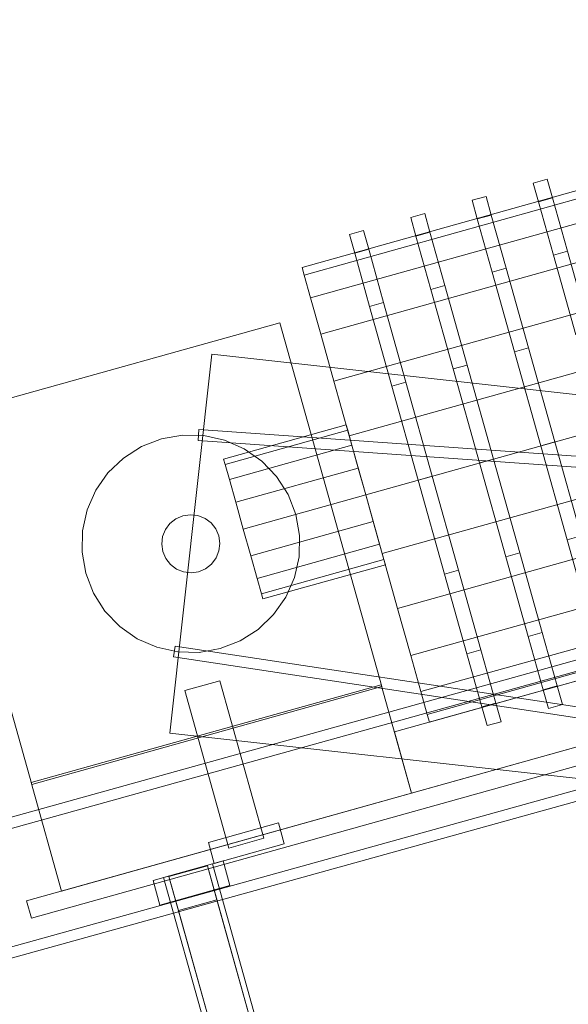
# Model space of a CAD drawing. Header units: millimetres. Extents: x -2233 to 61924, y -68080 to 6847.
# Tile 687 of 1022: x 9103 to 9404, y 2657 to 3199. Entities that reach past the tile are written whole.
import ezdxf

# ---------------------------------------------------------------- set-up
doc = ezdxf.new("R2010")
doc.units = ezdxf.units.MM
doc.layers.add('COTAS_P', color=1, linetype='Continuous', lineweight=0)
doc.layers.add('lateral_C01', color=7, linetype='Continuous', lineweight=0)
doc.dimstyles.new('R19_100', dxfattribs={"dimtxt": 250, "dimasz": 150, "dimexe": 150, "dimexo": 80, "dimgap": 100, "dimtad": 1, "dimtih": 1, "dimtoh": 1, "dimdsep": 46, "dimcen": 0.09, "dimadec": 0, "dimazin": 0, "dimtfac": 1, "dimtdec": 4, "dimtofl": 0, "dimtmove": 0, "dimatfit": 3, "dimfxl": 1, "dimtolj": 1, "dimtzin": 0, "dimarcsym": 0})

# ---------------------------------------------------------------- blocks, each defined once
blk = doc.blocks.new('DIM_R27_1')
at = {"layer": 'COTAS_P'}
for p, q in [((807.35, 1106.67), (9950.73, 3666.67)), ((9950.73, 3666.67), (9794.15, 3669.56)), ((9950.73, 3666.67), (9818.41, 3582.9)), ((10193.38, 2800), (9950.73, 3666.67)), ((807.35, 1106.67), (939.66, 1190.45)), ((1050, 240), (807.35, 1106.67)), ((807.35, 1106.67), (963.92, 1103.78))]:
    blk.add_line(p, q, dxfattribs=at)
blk.add_text('9495 P', height=250, rotation=15.6414, dxfattribs=at).set_placement((5352.08, 2482.97))

msp = doc.modelspace()

# ---------------------------------------------------------------- linework, layer by layer
at = {"layer": 'lateral_C01'}
for p, q in [((9257.962, 3062.518), (9720.187, 3191.933)), ((9259.156, 3058.252), (9721.381, 3187.668)), ((9262.658, 3045.746), (9724.883, 3175.162)), ((9268.228, 3025.852), (9730.453, 3155.267)), ((9275.487, 2999.925), (9737.712, 3129.34)), ((9385.159, 3108.931), (9392.863, 3111.088)), ((9388.04, 3098.639), (9385.159, 3108.931)), ((9395.744, 3100.796), (9392.863, 3111.088)), ((9351.455, 3099.494), (9359.159, 3101.651)), ((9362.04, 3091.36), (9359.159, 3101.651)), ((9283.941, 2969.733), (9746.165, 3099.148)), ((9354.336, 3089.203), (9351.455, 3099.494)), ((9388.04, 3098.639), (9395.744, 3100.796)), ((9396.246, 3069.332), (9388.04, 3098.639)), ((9403.95, 3071.488), (9395.744, 3100.796)), ((9317.751, 3090.058), (9325.455, 3092.215)), ((9328.336, 3081.923), (9325.455, 3092.215)), ((9354.336, 3089.203), (9362.04, 3091.36)), ((9370.246, 3062.052), (9362.04, 3091.36)), ((9320.633, 3079.766), (9317.751, 3090.058)), ((9362.542, 3059.895), (9354.336, 3089.203)), ((9284.047, 3080.621), (9291.751, 3082.778)), ((9286.929, 3070.33), (9284.047, 3080.621)), ((9294.632, 3072.487), (9291.751, 3082.778)), ((9320.633, 3079.766), (9328.336, 3081.923)), ((9328.838, 3050.458), (9320.633, 3079.766)), ((9336.542, 3052.615), (9328.336, 3081.923)), ((9286.929, 3070.33), (9294.632, 3072.487)), ((9295.134, 3041.022), (9286.929, 3070.33)), ((9302.838, 3043.179), (9294.632, 3072.487)), ((9396.246, 3069.332), (9403.95, 3071.488)), ((9408.527, 3025.469), (9396.246, 3069.332)), ((9416.23, 3027.626), (9403.95, 3071.488)), ((9755.237, 3066.748), (9293.012, 2937.332)), ((9259.156, 3058.252), (9257.962, 3062.518)), ((9262.658, 3045.746), (9259.156, 3058.252)), ((9362.542, 3059.895), (9370.246, 3062.052)), ((9374.823, 3016.033), (9362.542, 3059.895)), ((9382.527, 3018.19), (9370.246, 3062.052)), ((9328.838, 3050.458), (9336.542, 3052.615)), ((9348.823, 3008.753), (9336.542, 3052.615)), ((9341.119, 3006.596), (9328.838, 3050.458)), ((9268.228, 3025.852), (9262.658, 3045.746)), ((9295.134, 3041.022), (9302.838, 3043.179)), ((9315.119, 2999.317), (9302.838, 3043.179)), ((9307.415, 2997.16), (9295.134, 3041.022)), ((9053.119, 2978.165), (9245.713, 3032.088)), ((9301.793, 2831.791), (9245.713, 3032.088)), ((9302.084, 2904.932), (9764.308, 3034.347)), ((9275.487, 2999.925), (9268.228, 3025.852)), ((9208.272, 3014.733), (9185.158, 2806.008)), ((9208.272, 3014.733), (10204.939, 2904.362)), ((9374.823, 3016.033), (9382.527, 3018.19)), ((9389.309, 2964.294), (9374.823, 3016.033)), ((9397.013, 2966.451), (9382.527, 3018.19)), ((9310.537, 2874.739), (9772.762, 3004.155)), ((9341.119, 3006.596), (9348.823, 3008.753)), ((9355.605, 2954.857), (9341.119, 3006.596)), ((9363.309, 2957.014), (9348.823, 3008.753)), ((9283.941, 2969.733), (9275.487, 2999.925)), ((9307.415, 2997.16), (9315.119, 2999.317)), ((9329.605, 2947.577), (9315.119, 2999.317)), ((9321.901, 2945.421), (9307.415, 2997.16)), ((9053.119, 2978.165), (9109.199, 2777.868)), ((9317.796, 2848.812), (9780.021, 2978.228)), ((9201.146, 2973.215), (9200.724, 2967.229)), ((9201.146, 2973.215), (10200.626, 2902.745)), ((9214.82, 2956.978), (9282.228, 2975.851)), ((9215.641, 2954.046), (9283.048, 2972.919)), ((9283.048, 2972.919), (9282.228, 2975.851)), ((9285.386, 2964.569), (9283.048, 2972.919)), ((9169.577, 2963.882), (9180.538, 2968.149)), ((9180.538, 2968.149), (9192.121, 2970.194)), ((9192.121, 2970.194), (9203.881, 2969.941)), ((9200.724, 2967.229), (10200.204, 2896.76)), ((9203.881, 2969.941), (9215.365, 2967.399)), ((9215.365, 2967.399), (9226.132, 2962.665)), ((9293.012, 2937.332), (9283.941, 2969.733)), ((9397.013, 2966.451), (9389.309, 2964.294)), ((9397.013, 2966.451), (9411.499, 2914.711)), ((9159.659, 2957.56), (9169.577, 2963.882)), ((9217.979, 2945.696), (9285.386, 2964.569)), ((9226.132, 2962.665), (9235.769, 2955.921)), ((9288.885, 2952.073), (9285.386, 2964.569)), ((9403.795, 2912.555), (9389.309, 2964.294)), ((9151.165, 2949.424), (9159.659, 2957.56)), ((9215.641, 2954.046), (9214.82, 2956.978)), ((9235.769, 2955.921), (9243.905, 2947.427)), ((9323.366, 2828.918), (9785.591, 2958.333)), ((9363.309, 2957.014), (9355.605, 2954.857)), ((9363.309, 2957.014), (9377.795, 2905.275)), ((9217.979, 2945.696), (9215.641, 2954.046)), ((9221.477, 2933.199), (9288.885, 2952.073)), ((9293.012, 2937.332), (9288.885, 2952.073)), ((9370.091, 2903.118), (9355.605, 2954.857)), ((9144.421, 2939.787), (9151.165, 2949.424)), ((9221.477, 2933.199), (9217.979, 2945.696)), ((9243.905, 2947.427), (9250.227, 2937.509)), ((9308.803, 2806.754), (9809.546, 2946.954)), ((9329.605, 2947.577), (9321.901, 2945.421)), ((9336.387, 2893.681), (9321.901, 2945.421)), ((9326.868, 2816.412), (9789.093, 2945.827)), ((9329.605, 2947.577), (9344.091, 2895.838)), ((9139.687, 2929.02), (9144.421, 2939.787)), ((9328.062, 2812.146), (9790.287, 2941.562)), ((9293.012, 2937.332), (9225.604, 2918.459)), ((9250.227, 2937.509), (9254.493, 2926.547)), ((9302.084, 2904.932), (9293.012, 2937.332)), ((9293.012, 2937.332), (9297.139, 2922.592)), ((9137.145, 2917.536), (9139.687, 2929.02)), ((9225.604, 2918.459), (9221.477, 2933.199)), ((9185.276, 2921.557), (9188.561, 2924.137)), ((9188.561, 2924.137), (9192.402, 2925.778)), ((9192.402, 2925.778), (9196.536, 2926.37)), ((9196.536, 2926.37), (9200.683, 2925.871)), ((9200.683, 2925.871), (9204.56, 2924.316)), ((9204.56, 2924.316), (9207.902, 2921.81)), ((9229.732, 2903.719), (9297.139, 2922.592)), ((9254.493, 2926.547), (9256.539, 2914.965)), ((9297.139, 2922.592), (9300.638, 2910.095)), ((9106.386, 2713.735), (9838.242, 2918.642)), ((9136.892, 2905.776), (9137.145, 2917.536)), ((9181.215, 2914.338), (9182.77, 2918.215)), ((9182.77, 2918.215), (9185.276, 2921.557)), ((9207.902, 2921.81), (9210.481, 2918.525)), ((9210.481, 2918.525), (9212.123, 2914.684)), ((9229.732, 2903.719), (9225.604, 2918.459)), ((9180.716, 2910.191), (9181.215, 2914.338)), ((9212.123, 2914.684), (9212.714, 2910.55)), ((9256.539, 2914.965), (9256.286, 2903.205)), ((9318.239, 2773.05), (9818.983, 2913.25)), ((9403.795, 2912.555), (9411.499, 2914.711)), ((9403.795, 2912.555), (9416.076, 2868.692)), ((9109.083, 2704.105), (9840.938, 2909.013)), ((9181.308, 2906.057), (9180.716, 2910.191)), ((9212.216, 2906.403), (9210.66, 2902.526)), ((9212.714, 2910.55), (9212.216, 2906.403)), ((9233.23, 2891.222), (9300.638, 2910.095)), ((9300.638, 2910.095), (9302.976, 2901.745)), ((9138.937, 2894.194), (9136.892, 2905.776)), ((9182.949, 2902.216), (9181.308, 2906.057)), ((9185.529, 2898.931), (9182.949, 2902.216)), ((9210.66, 2902.526), (9208.155, 2899.184)), ((9229.732, 2903.719), (9233.23, 2891.222)), ((9235.568, 2882.872), (9302.976, 2901.745)), ((9256.286, 2903.205), (9253.744, 2891.721)), ((9302.084, 2904.932), (9310.537, 2874.739)), ((9302.976, 2901.745), (9303.797, 2898.813)), ((9370.091, 2903.118), (9377.795, 2905.275)), ((9370.091, 2903.118), (9382.372, 2859.256)), ((9377.795, 2905.275), (9390.076, 2861.413)), ((9188.871, 2896.425), (9185.529, 2898.931)), ((9192.748, 2894.87), (9188.871, 2896.425)), ((9204.87, 2896.605), (9201.029, 2894.963)), ((9208.155, 2899.184), (9204.87, 2896.605)), ((9236.389, 2879.94), (9303.797, 2898.813)), ((9336.387, 2893.681), (9344.091, 2895.838)), ((9344.091, 2895.838), (9356.372, 2851.976)), ((9143.203, 2883.232), (9138.937, 2894.194)), ((9196.894, 2894.372), (9192.748, 2894.87)), ((9201.029, 2894.963), (9196.894, 2894.372)), ((9233.23, 2891.222), (9235.568, 2882.872)), ((9253.744, 2891.721), (9249.009, 2880.954)), ((9336.387, 2893.681), (9348.668, 2849.819)), ((9149.526, 2873.314), (9143.203, 2883.232)), ((9235.568, 2882.872), (9236.389, 2879.94)), ((9249.009, 2880.954), (9242.266, 2871.317)), ((9310.537, 2874.739), (9317.796, 2848.812)), ((9157.662, 2864.82), (9149.526, 2873.314)), ((9242.266, 2871.317), (9233.772, 2863.181)), ((9167.299, 2858.076), (9157.662, 2864.82)), ((9233.772, 2863.181), (9223.853, 2856.859)), ((9178.066, 2853.342), (9167.299, 2858.076)), ((9382.372, 2859.256), (9390.076, 2861.413)), ((9382.372, 2859.256), (9390.578, 2829.948)), ((9390.076, 2861.413), (9398.281, 2832.105)), ((9445.582, 2856.506), (9012.039, 2735.919)), ((9189.55, 2850.8), (9178.066, 2853.342)), ((9188.187, 2854.012), (9187.289, 2848.08)), ((9188.187, 2854.012), (10178.868, 2704.092)), ((9212.892, 2852.592), (9201.31, 2850.547)), ((9223.853, 2856.859), (9212.892, 2852.592)), ((9348.668, 2849.819), (9356.372, 2851.976)), ((9356.372, 2851.976), (9364.578, 2822.668)), ((9013.647, 2730.138), (9447.19, 2850.726)), ((9187.289, 2848.08), (10177.97, 2698.16)), ((9201.31, 2850.547), (9189.55, 2850.8)), ((9317.796, 2848.812), (9323.366, 2828.918)), ((9348.668, 2849.819), (9356.874, 2820.511)), ((9108.93, 2778.831), (9301.523, 2832.754)), ((9109.199, 2777.868), (9301.793, 2831.791)), ((9193.402, 2829.482), (9212.661, 2834.874)), ((9236.926, 2748.207), (9212.661, 2834.874)), ((9318.239, 2773.05), (9301.523, 2832.754)), ((9390.578, 2829.948), (9398.281, 2832.105)), ((9398.281, 2832.105), (9401.163, 2821.813)), ((9193.402, 2829.482), (9217.667, 2742.814)), ((9323.366, 2828.918), (9326.868, 2816.412)), ((9390.578, 2829.948), (9393.459, 2819.656)), ((9356.874, 2820.511), (9364.578, 2822.668)), ((9356.874, 2820.511), (9359.755, 2810.22)), ((9364.578, 2822.668), (9367.459, 2812.377)), ((9393.459, 2819.656), (9401.163, 2821.813)), ((9326.868, 2816.412), (9328.062, 2812.146)), ((9359.755, 2810.22), (9367.459, 2812.377)), ((9185.158, 2806.008), (10181.824, 2695.638)), ((9308.803, 2806.754), (9318.239, 2773.05)), ((9030.483, 2669.607), (9464.026, 2790.194)), ((9465.634, 2784.414), (9032.091, 2663.826)), ((9108.93, 2778.831), (9125.646, 2719.127)), ((9125.646, 2719.127), (9318.239, 2773.05)), ((9206.42, 2745.896), (9244.938, 2756.681)), ((9248.174, 2745.125), (9244.938, 2756.681)), ((9206.42, 2745.896), (9209.655, 2734.341)), ((9209.655, 2734.341), (9248.174, 2745.125)), ((9217.667, 2742.814), (9236.926, 2748.207)), ((9175.951, 2724.904), (9214.47, 2735.689)), ((9181.729, 2726.522), (9208.692, 2734.071)), ((9184.691, 2727.068), (9205.877, 2732.999)), ((9205.877, 2732.999), (9211.122, 2714.265)), ((9241.466, 2605.888), (9205.877, 2732.999)), ((9269.356, 2517.403), (9208.692, 2734.071)), ((9218.244, 2722.207), (9214.47, 2735.689)), ((9175.951, 2724.904), (9179.726, 2711.422)), ((9179.726, 2711.422), (9218.244, 2722.207)), ((9181.729, 2726.522), (9242.392, 2509.854)), ((9189.937, 2708.334), (9184.691, 2727.068)), ((9184.691, 2727.068), (9220.281, 2599.956)), ((9106.386, 2713.735), (9109.083, 2704.105)), ((9211.122, 2714.265), (9189.937, 2708.334)), ((9246.711, 2587.153), (9211.122, 2714.265)), ((9225.526, 2581.222), (9189.937, 2708.334))]:
    msp.add_line(p, q, dxfattribs=at)

# ---------------------------------------------------------------- dimensions: what is measured, and where the dimension line sits
at = {"layer": 'COTAS_P'}
dim = msp.add_aligned_dim(p1=(1050, 240), p2=(10193.381, 2800), distance=900, text='<> P', dimstyle='R19_100', dxfattribs=at)
dim.commit()
dim.dimension.update_dxf_attribs({"geometry": 'DIM_R27_1', "text_midpoint": (5379.037, 2386.671)})

doc.saveas('drawing.dxf')
